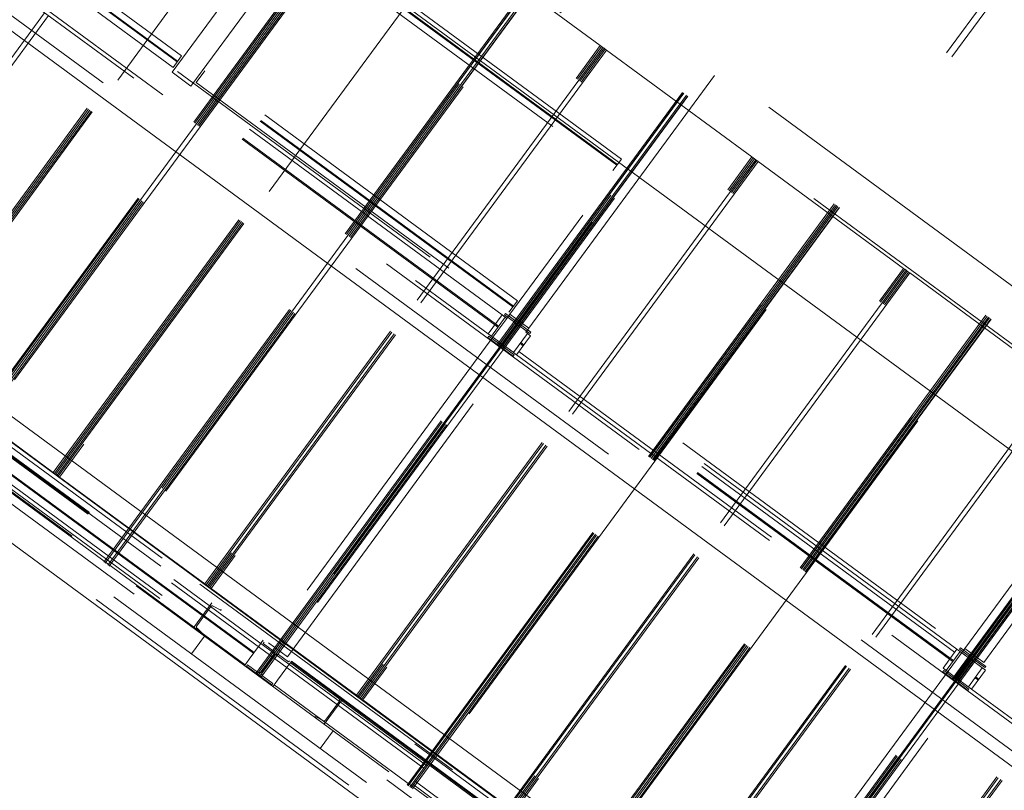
# Model space of a CAD drawing. Header units: metres. Extents: x 135583 to 135939, y 457896 to 458258.
# Tile 512 of 599: x 135673.25 to 135679.53, y 458147.81 to 458152.72. Entities that reach past the tile are written whole.
import ezdxf

# ---------------------------------------------------------------- set-up
doc = ezdxf.new("R2010")
doc.units = ezdxf.units.M
doc.linetypes.add('Hidden', pattern=[4, 2, -2])
doc.layers.add('NIEUWE INSTALLATIE', color=250, linetype='Continuous', lineweight=0)

msp = doc.modelspace()

# ---------------------------------------------------------------- linework, layer by layer
at = {"layer": 'NIEUWE INSTALLATIE', "linetype": 'Hidden'}
for p, q in [((135674.2245, 458152.3845), (135677.0961, 458156.293)), ((135674.2245, 458152.3845), (135677.0961, 458156.293)), ((135674.3627, 458152.0658), (135677.4415, 458156.2565)), ((135674.3627, 458152.0658), (135677.4415, 458156.2565)), ((135674.3695, 458152.0608), (135677.4483, 458156.2514)), ((135674.3695, 458152.0608), (135677.4483, 458156.2514)), ((135674.3707, 458152.0599), (135677.4495, 458156.2506)), ((135674.3707, 458152.0599), (135677.4495, 458156.2506)), ((135677.4576, 458156.2446), (135674.3788, 458152.054)), ((135677.4576, 458156.2446), (135674.3788, 458152.054)), ((135674.3869, 458152.0481), (135677.4656, 458156.2387)), ((135674.3869, 458152.0481), (135677.4656, 458156.2387)), ((135674.3949, 458152.0422), (135677.4737, 458156.2328)), ((135674.3949, 458152.0422), (135677.4737, 458156.2328)), ((135674.3961, 458152.0413), (135677.4749, 458156.2319)), ((135674.3961, 458152.0413), (135677.4749, 458156.2319)), ((135677.4817, 458156.2269), (135674.4029, 458152.0363)), ((135677.4817, 458156.2269), (135674.4029, 458152.0363)), ((135677.4817, 458156.2268), (135674.403, 458152.0362)), ((135677.4817, 458156.2268), (135674.403, 458152.0362)), ((135677.217, 458156.2042), (135674.3454, 458152.2957)), ((135677.217, 458156.2042), (135674.3454, 458152.2957)), ((135675.3298, 458151.3554), (135678.4085, 458155.546)), ((135675.3298, 458151.3554), (135678.4085, 458155.546)), ((135675.3366, 458151.3503), (135678.4154, 458155.5409)), ((135675.3366, 458151.3503), (135678.4154, 458155.5409)), ((135675.3378, 458151.3495), (135678.4165, 458155.5401)), ((135675.3378, 458151.3495), (135678.4165, 458155.5401)), ((135678.4246, 458155.5341), (135675.3459, 458151.3435)), ((135678.4246, 458155.5341), (135675.3459, 458151.3435)), ((135675.3539, 458151.3376), (135678.4327, 458155.5282)), ((135675.3539, 458151.3376), (135678.4327, 458155.5282)), ((135675.362, 458151.3317), (135678.4407, 458155.5223)), ((135675.362, 458151.3317), (135678.4407, 458155.5223)), ((135675.3632, 458151.3308), (135678.442, 458155.5214)), ((135675.3632, 458151.3308), (135678.442, 458155.5214)), ((135678.4488, 458155.5164), (135675.37, 458151.3258)), ((135678.4488, 458155.5164), (135675.37, 458151.3258)), ((135678.4488, 458155.5164), (135675.37, 458151.3258)), ((135678.4488, 458155.5164), (135675.37, 458151.3258)), ((135683.153, 458148.0275), (135673.7241, 458154.9547)), ((135683.153, 458148.0275), (135673.7241, 458154.9547)), ((135683.153, 458148.0275), (135673.7241, 458154.9547)), ((135683.153, 458148.0275), (135673.7241, 458154.9547)), ((135676.2968, 458150.6449), (135679.3756, 458154.8355)), ((135676.2968, 458150.6449), (135679.3756, 458154.8355)), ((135676.3037, 458150.6399), (135679.3824, 458154.8305)), ((135676.3037, 458150.6399), (135679.3824, 458154.8305)), ((135676.3048, 458150.639), (135679.3836, 458154.8296)), ((135676.3048, 458150.639), (135679.3836, 458154.8296)), ((135679.3917, 458154.8236), (135676.3129, 458150.633)), ((135679.3917, 458154.8236), (135676.3129, 458150.633)), ((135676.321, 458150.6271), (135679.3998, 458154.8177)), ((135676.321, 458150.6271), (135679.3998, 458154.8177)), ((135676.329, 458150.6212), (135679.4078, 458154.8118)), ((135676.329, 458150.6212), (135679.4078, 458154.8118)), ((135676.3303, 458150.6203), (135679.409, 458154.8109)), ((135676.3303, 458150.6203), (135679.409, 458154.8109)), ((135679.4158, 458154.8059), (135676.3371, 458150.6153)), ((135679.4159, 458154.8059), (135676.3371, 458150.6153)), ((135679.4158, 458154.8059), (135676.3371, 458150.6153)), ((135679.4159, 458154.8059), (135676.3371, 458150.6153)), ((135679.2123, 458154.6977), (135676.3795, 458150.8419)), ((135679.2123, 458154.6977), (135676.3795, 458150.8419)), ((135679.2699, 458154.6554), (135676.4371, 458150.7996)), ((135679.2699, 458154.6554), (135676.4371, 458150.7996)), ((135679.2756, 458154.6512), (135676.4428, 458150.7954)), ((135679.2756, 458154.6512), (135676.4428, 458150.7954)), ((135676.5004, 458150.7531), (135679.3332, 458154.6089)), ((135676.5004, 458150.7531), (135679.3332, 458154.6089)), ((135674.8084, 458154.5304), (135683.3306, 458148.2692)), ((135674.8084, 458154.5304), (135683.3306, 458148.2692)), ((135674.8084, 458154.5303), (135683.3306, 458148.2692)), ((135674.8084, 458154.5303), (135683.3306, 458148.2692)), ((135677.2639, 458149.9344), (135680.3426, 458154.125)), ((135677.2639, 458149.9344), (135680.3426, 458154.125)), ((135680.3495, 458154.12), (135677.2707, 458149.9294)), ((135680.3495, 458154.12), (135677.2707, 458149.9294)), ((135677.2719, 458149.9285), (135680.3507, 458154.1191)), ((135677.2719, 458149.9285), (135680.3507, 458154.1191)), ((135677.28, 458149.9225), (135680.3588, 458154.1132)), ((135677.28, 458149.9225), (135680.3588, 458154.1132)), ((135677.2881, 458149.9166), (135680.3668, 458154.1072)), ((135677.2881, 458149.9166), (135680.3668, 458154.1072)), ((135677.2961, 458149.9107), (135680.3749, 458154.1013)), ((135677.2961, 458149.9107), (135680.3749, 458154.1013)), ((135677.2973, 458149.9098), (135680.3761, 458154.1004)), ((135677.2973, 458149.9098), (135680.3761, 458154.1004)), ((135680.3829, 458154.0954), (135677.3041, 458149.9048)), ((135680.3829, 458154.0954), (135677.3041, 458149.9048)), ((135680.3829, 458154.0954), (135677.3042, 458149.9048)), ((135680.3829, 458154.0954), (135677.3042, 458149.9048)), ((135672.4996, 458150.5434), (135675.0219, 458153.9764)), ((135672.4996, 458150.5434), (135675.0219, 458153.9764)), ((135672.5077, 458150.5375), (135675.0299, 458153.9706)), ((135672.5077, 458150.5375), (135675.0299, 458153.9706)), ((135672.5158, 458150.5315), (135675.038, 458153.9646)), ((135672.5158, 458150.5315), (135675.038, 458153.9646)), ((135672.5238, 458150.5256), (135675.046, 458153.9587)), ((135672.5238, 458150.5256), (135675.046, 458153.9587)), ((135672.5319, 458150.5197), (135675.0541, 458153.9528)), ((135672.5319, 458150.5197), (135675.0541, 458153.9528)), ((135675.0621, 458153.9469), (135672.5399, 458150.5138)), ((135675.0621, 458153.9469), (135672.5399, 458150.5138)), ((135682.3184, 458146.4691), (135672.4865, 458153.6924)), ((135682.3184, 458146.4691), (135672.4865, 458153.6924)), ((135674.2856, 458152.4891), (135672.6943, 458153.6582)), ((135674.2856, 458152.4891), (135672.6943, 458153.6582)), ((135672.6405, 458153.5849), (135674.2318, 458152.4158)), ((135672.6405, 458153.5849), (135674.2318, 458152.4158)), ((135674.2571, 458152.4503), (135672.6658, 458153.6194)), ((135674.2571, 458152.4503), (135672.6658, 458153.6194)), ((135674.2603, 458152.4546), (135672.669, 458153.6237)), ((135674.2603, 458152.4546), (135672.669, 458153.6237)), ((135672.3681, 458153.5312), (135682.1999, 458146.308)), ((135672.3681, 458153.5312), (135682.1999, 458146.308)), ((135676.3298, 458150.8378), (135672.6431, 458153.5463)), ((135676.3298, 458150.8378), (135672.6431, 458153.5463)), ((135672.1724, 458153.5013), (135682.2299, 458146.1123)), ((135672.1724, 458153.5013), (135682.2299, 458146.1123)), ((135676.2832, 458150.7745), (135672.5966, 458153.483)), ((135676.2832, 458150.7745), (135672.5966, 458153.483)), ((135676.2875, 458150.7802), (135672.6008, 458153.4887)), ((135676.2875, 458150.7802), (135672.6008, 458153.4887)), ((135672.5543, 458153.4254), (135676.2409, 458150.7169)), ((135672.5543, 458153.4254), (135676.2409, 458150.7169)), ((135678.2309, 458149.2239), (135681.3097, 458153.4145)), ((135678.2309, 458149.2239), (135681.3097, 458153.4145)), ((135681.3165, 458153.4095), (135678.2378, 458149.2189)), ((135681.3165, 458153.4095), (135678.2378, 458149.2189)), ((135678.239, 458149.218), (135681.3177, 458153.4086)), ((135678.239, 458149.218), (135681.3177, 458153.4086)), ((135678.2471, 458149.2121), (135681.3258, 458153.4027)), ((135678.2471, 458149.2121), (135681.3258, 458153.4027)), ((135678.2551, 458149.2061), (135681.3339, 458153.3968)), ((135678.2551, 458149.2061), (135681.3339, 458153.3968)), ((135678.2632, 458149.2002), (135681.3419, 458153.3908)), ((135678.2632, 458149.2002), (135681.3419, 458153.3908)), ((135678.2644, 458149.1993), (135681.3432, 458153.3899)), ((135678.2644, 458149.1993), (135681.3432, 458153.3899)), ((135681.3499, 458153.385), (135678.2712, 458149.1943)), ((135681.3499, 458153.385), (135678.2712, 458149.1943)), ((135681.35, 458153.3849), (135678.2712, 458149.1943)), ((135681.35, 458153.3849), (135678.2712, 458149.1943)), ((135677.0903, 458151.8308), (135675.096, 458153.2959)), ((135677.0903, 458151.8308), (135675.096, 458153.2959)), ((135673.4667, 458149.8329), (135675.9889, 458153.266)), ((135673.4667, 458149.8329), (135675.9889, 458153.266)), ((135673.4747, 458149.827), (135675.9969, 458153.2601)), ((135673.4747, 458149.827), (135675.9969, 458153.2601)), ((135673.4828, 458149.821), (135676.005, 458153.2541)), ((135673.4828, 458149.821), (135676.005, 458153.2541)), ((135673.4909, 458149.8151), (135676.0131, 458153.2482)), ((135673.4909, 458149.8151), (135676.0131, 458153.2482)), ((135673.4989, 458149.8092), (135676.0211, 458153.2423)), ((135673.4989, 458149.8092), (135676.0211, 458153.2423)), ((135676.0292, 458153.2364), (135673.5069, 458149.8033)), ((135676.0292, 458153.2364), (135673.5069, 458149.8033)), ((135675.0422, 458153.2226), (135677.0364, 458151.7575)), ((135675.0422, 458153.2226), (135677.0364, 458151.7575)), ((135677.0618, 458151.792), (135675.0675, 458153.2571)), ((135677.0618, 458151.792), (135675.0675, 458153.2571)), ((135677.0649, 458151.7963), (135675.0707, 458153.2614)), ((135677.0649, 458151.7963), (135675.0707, 458153.2614)), ((135676.956, 458152.5555), (135676.0292, 458153.2364)), ((135676.956, 458152.5555), (135676.0292, 458153.2364)), ((135671.8562, 458150.681), (135673.3956, 458152.7763)), ((135671.8562, 458150.681), (135673.3956, 458152.7763)), ((135671.8631, 458150.676), (135673.4024, 458152.7713)), ((135671.8631, 458150.676), (135673.4024, 458152.7713)), ((135673.4117, 458152.7644), (135671.8724, 458150.6692)), ((135673.4117, 458152.7644), (135671.8724, 458150.6692)), ((135671.8804, 458150.6633), (135673.4198, 458152.7585)), ((135671.8804, 458150.6633), (135673.4198, 458152.7585)), ((135671.8897, 458150.6564), (135673.4291, 458152.7517)), ((135671.8897, 458150.6564), (135673.4291, 458152.7517)), ((135673.4359, 458152.7467), (135671.8965, 458150.6514)), ((135673.4359, 458152.7467), (135671.8965, 458150.6514)), ((135679.198, 458148.5134), (135682.2768, 458152.704)), ((135679.198, 458148.5134), (135682.2768, 458152.704)), ((135682.2836, 458152.699), (135679.2049, 458148.5084)), ((135682.2836, 458152.699), (135679.2049, 458148.5084)), ((135679.206, 458148.5075), (135682.2848, 458152.6981)), ((135679.206, 458148.5075), (135682.2848, 458152.6981)), ((135679.2141, 458148.5016), (135682.2929, 458152.6922)), ((135679.2141, 458148.5016), (135682.2929, 458152.6922)), ((135679.2222, 458148.4957), (135682.3009, 458152.6863)), ((135679.2222, 458148.4957), (135682.3009, 458152.6863)), ((135679.2302, 458148.4898), (135682.309, 458152.6804)), ((135679.2302, 458148.4898), (135682.309, 458152.6804)), ((135679.2315, 458148.4888), (135682.3102, 458152.6795)), ((135679.2315, 458148.4888), (135682.3102, 458152.6795)), ((135682.317, 458152.6745), (135679.2383, 458148.4839)), ((135682.317, 458152.6745), (135679.2383, 458148.4839)), ((135682.3171, 458152.6744), (135679.2383, 458148.4838)), ((135682.3171, 458152.6744), (135679.2383, 458148.4838)), ((135674.4338, 458149.1224), (135676.956, 458152.5555)), ((135674.4338, 458149.1224), (135676.956, 458152.5555)), ((135674.4418, 458149.1165), (135676.964, 458152.5496)), ((135674.4418, 458149.1165), (135676.964, 458152.5496)), ((135676.9721, 458152.5436), (135674.4499, 458149.1106)), ((135676.9721, 458152.5436), (135674.4499, 458149.1106)), ((135674.4579, 458149.1046), (135676.9802, 458152.5377)), ((135674.4579, 458149.1046), (135676.9802, 458152.5377)), ((135674.466, 458149.0987), (135676.9882, 458152.5318)), ((135674.466, 458149.0987), (135676.9882, 458152.5318)), ((135676.9962, 458152.5259), (135674.474, 458149.0928)), ((135676.9962, 458152.5259), (135674.474, 458149.0928)), ((135676.956, 458152.5554), (135676.964, 458152.5496)), ((135676.956, 458152.5554), (135676.964, 458152.5496)), ((135676.964, 458152.5496), (135676.9721, 458152.5436)), ((135676.964, 458152.5496), (135676.9721, 458152.5436)), ((135676.9721, 458152.5436), (135676.9802, 458152.5377)), ((135676.9721, 458152.5436), (135676.9802, 458152.5377)), ((135676.9802, 458152.5377), (135676.9882, 458152.5318)), ((135676.9802, 458152.5377), (135676.9882, 458152.5318)), ((135676.9882, 458152.5318), (135676.9962, 458152.5259)), ((135676.9882, 458152.5318), (135676.9962, 458152.5259)), ((135677.923, 458151.845), (135676.9962, 458152.5259)), ((135677.923, 458151.845), (135676.9962, 458152.5259)), ((135682.1135, 458152.5663), (135679.2807, 458148.7104)), ((135682.1135, 458152.5663), (135679.2807, 458148.7104)), ((135682.1711, 458152.524), (135679.3383, 458148.6681)), ((135682.1711, 458152.524), (135679.3383, 458148.6681)), ((135682.1768, 458152.5198), (135679.344, 458148.6639)), ((135682.1768, 458152.5198), (135679.344, 458148.6639)), ((135674.2856, 458152.4891), (135674.2318, 458152.4158)), ((135674.2856, 458152.4891), (135674.2318, 458152.4158)), ((135679.4016, 458148.6216), (135682.2344, 458152.4774)), ((135679.4016, 458148.6216), (135682.2344, 458152.4774)), ((135674.379, 458152.32), (135674.4329, 458152.3933)), ((135674.379, 458152.32), (135674.4329, 458152.3933)), ((135676.4272, 458150.9282), (135674.4329, 458152.3933)), ((135676.4272, 458150.9282), (135674.4329, 458152.3933)), ((135674.2245, 458152.3845), (135674.3454, 458152.2957)), ((135674.2245, 458152.3845), (135674.3454, 458152.2957)), ((135676.3987, 458150.8894), (135674.4044, 458152.3545)), ((135676.3987, 458150.8894), (135674.4044, 458152.3545)), ((135676.4018, 458150.8937), (135674.4075, 458152.3588)), ((135676.4018, 458150.8937), (135674.4075, 458152.3588)), ((135674.379, 458152.32), (135676.3733, 458150.8549)), ((135674.379, 458152.32), (135676.3733, 458150.8549)), ((135672.8233, 458149.9705), (135674.3627, 458152.0658)), ((135672.8233, 458149.9705), (135674.3627, 458152.0658)), ((135672.8301, 458149.9655), (135674.3695, 458152.0608)), ((135672.8301, 458149.9655), (135674.3695, 458152.0608)), ((135674.3788, 458152.054), (135672.8394, 458149.9587)), ((135674.3788, 458152.054), (135672.8394, 458149.9587)), ((135672.8475, 458149.9528), (135674.3868, 458152.048)), ((135672.8475, 458149.9528), (135674.3868, 458152.048)), ((135672.8568, 458149.946), (135674.3961, 458152.0412)), ((135672.8568, 458149.946), (135674.3961, 458152.0412)), ((135674.403, 458152.0362), (135672.8636, 458149.9409)), ((135674.403, 458152.0362), (135672.8636, 458149.9409)), ((135675.4008, 458148.4119), (135677.923, 458151.845)), ((135675.4008, 458148.4119), (135677.923, 458151.845)), ((135675.4088, 458148.406), (135677.9311, 458151.8391)), ((135675.4088, 458148.406), (135677.9311, 458151.8391)), ((135677.9392, 458151.8332), (135675.4169, 458148.4001)), ((135677.9392, 458151.8332), (135675.4169, 458148.4001)), ((135675.425, 458148.3942), (135677.9472, 458151.8272)), ((135675.425, 458148.3942), (135677.9472, 458151.8272)), ((135677.0903, 458151.8308), (135677.0364, 458151.7575)), ((135677.0903, 458151.8308), (135677.0364, 458151.7575)), ((135677.9231, 458151.845), (135677.9311, 458151.8391)), ((135677.9231, 458151.845), (135677.9311, 458151.8391)), ((135677.9311, 458151.8391), (135677.9392, 458151.8332)), ((135677.9311, 458151.8391), (135677.9392, 458151.8332)), ((135677.9392, 458151.8332), (135677.9472, 458151.8272)), ((135677.9392, 458151.8332), (135677.9472, 458151.8272)), ((135677.9472, 458151.8272), (135677.9553, 458151.8213)), ((135677.9472, 458151.8272), (135677.9553, 458151.8213)), ((135675.4331, 458148.3882), (135677.9553, 458151.8213)), ((135675.4331, 458148.3882), (135677.9553, 458151.8213)), ((135677.9633, 458151.8154), (135675.4411, 458148.3824)), ((135677.9633, 458151.8154), (135675.4411, 458148.3824)), ((135677.9553, 458151.8213), (135677.9632, 458151.8155)), ((135677.9553, 458151.8213), (135677.9632, 458151.8155)), ((135678.8901, 458151.1345), (135677.9633, 458151.8154)), ((135678.8901, 458151.1345), (135677.9633, 458151.8154)), ((135671.0129, 458151.5177), (135680.6836, 458144.4129)), ((135671.0129, 458151.5177), (135680.6836, 458144.4129)), ((135670.7723, 458151.4774), (135680.717, 458144.1712)), ((135670.7723, 458151.4774), (135680.717, 458144.1712)), ((135670.9981, 458151.4976), (135680.6688, 458144.3927)), ((135670.9981, 458151.4976), (135680.6688, 458144.3927)), ((135680.6003, 458144.4989), (135671.1013, 458151.4776)), ((135680.6003, 458144.4989), (135671.1013, 458151.4776)), ((135680.609, 458144.5496), (135671.1656, 458151.4874)), ((135680.609, 458144.5496), (135671.1656, 458151.4874)), ((135671.1782, 458151.4894), (135680.6071, 458144.5621)), ((135671.1782, 458151.4894), (135680.6071, 458144.5621)), ((135671.1782, 458151.4894), (135680.6071, 458144.5621)), ((135671.1782, 458151.4894), (135680.6071, 458144.5621)), ((135670.5172, 458151.3918), (135680.7076, 458143.9051)), ((135670.5172, 458151.3918), (135680.7076, 458143.9051)), ((135670.629, 458151.4089), (135680.6905, 458144.0169)), ((135670.629, 458151.4089), (135680.6905, 458144.0169)), ((135680.5948, 458144.292), (135670.9241, 458151.3968)), ((135680.5948, 458144.292), (135670.9241, 458151.3968)), ((135680.6096, 458144.3122), (135670.9389, 458151.417)), ((135680.6096, 458144.3122), (135670.9389, 458151.417)), ((135674.7443, 458148.6798), (135671.0577, 458151.3883)), ((135674.7443, 458148.6798), (135671.0577, 458151.3883)), ((135674.7443, 458148.6798), (135671.0577, 458151.3883)), ((135674.7443, 458148.6798), (135671.0577, 458151.3883)), ((135674.7476, 458148.6843), (135671.061, 458151.3928)), ((135674.7476, 458148.6843), (135671.061, 458151.3928)), ((135674.7476, 458148.6843), (135671.061, 458151.3928)), ((135674.7476, 458148.6843), (135671.061, 458151.3928)), ((135673.7904, 458149.2601), (135675.3297, 458151.3553)), ((135673.7904, 458149.2601), (135675.3297, 458151.3553)), ((135673.7972, 458149.255), (135675.3366, 458151.3503)), ((135673.7972, 458149.255), (135675.3366, 458151.3503)), ((135675.3458, 458151.3435), (135673.8065, 458149.2482)), ((135675.3458, 458151.3435), (135673.8065, 458149.2482)), ((135673.8146, 458149.2423), (135675.3539, 458151.3376)), ((135673.8146, 458149.2423), (135675.3539, 458151.3376)), ((135673.8238, 458149.2355), (135675.3632, 458151.3307)), ((135673.8238, 458149.2355), (135675.3632, 458151.3307)), ((135675.37, 458151.3257), (135673.8307, 458149.2304)), ((135675.37, 458151.3257), (135673.8307, 458149.2304)), ((135680.4295, 458144.3204), (135671.0006, 458151.2476)), ((135680.4295, 458144.3204), (135671.0006, 458151.2476)), ((135676.3679, 458147.7014), (135678.8901, 458151.1345)), ((135676.3679, 458147.7014), (135678.8901, 458151.1345)), ((135678.8901, 458151.1345), (135678.8981, 458151.1286)), ((135678.8901, 458151.1345), (135678.8981, 458151.1286)), ((135676.3759, 458147.6955), (135678.8981, 458151.1286)), ((135676.3759, 458147.6955), (135678.8981, 458151.1286)), ((135678.9062, 458151.1227), (135676.384, 458147.6896)), ((135678.9062, 458151.1227), (135676.384, 458147.6896)), ((135676.3921, 458147.6837), (135678.9143, 458151.1167)), ((135676.3921, 458147.6837), (135678.9143, 458151.1167)), ((135676.4001, 458147.6778), (135678.9223, 458151.1108)), ((135676.4001, 458147.6778), (135678.9223, 458151.1108)), ((135678.9303, 458151.1049), (135676.4081, 458147.6719)), ((135678.9303, 458151.1049), (135676.4081, 458147.6719)), ((135678.8981, 458151.1286), (135678.9062, 458151.1227)), ((135678.8981, 458151.1286), (135678.9062, 458151.1227)), ((135678.9062, 458151.1227), (135678.9143, 458151.1167)), ((135678.9062, 458151.1227), (135678.9143, 458151.1167)), ((135678.9143, 458151.1167), (135678.9223, 458151.1108)), ((135678.9143, 458151.1167), (135678.9223, 458151.1108)), ((135678.9223, 458151.1108), (135678.9303, 458151.105)), ((135678.9223, 458151.1108), (135678.9303, 458151.105)), ((135679.8572, 458150.424), (135678.9303, 458151.1049)), ((135679.8572, 458150.424), (135678.9303, 458151.1049)), ((135676.4272, 458150.9282), (135676.3733, 458150.8549)), ((135676.4272, 458150.9282), (135676.3733, 458150.8549)), ((135676.3298, 458150.8378), (135676.2409, 458150.7169)), ((135676.3298, 458150.8378), (135676.2409, 458150.7169)), ((135676.3499, 458150.823), (135676.2611, 458150.7021)), ((135676.3499, 458150.823), (135676.2611, 458150.7021)), ((135676.3601, 458150.8155), (135676.3298, 458150.8378)), ((135676.3601, 458150.8155), (135676.3298, 458150.8378)), ((135676.3518, 458150.8464), (135676.3459, 458150.8384)), ((135676.3518, 458150.8464), (135676.3459, 458150.8384)), ((135676.3459, 458150.8384), (135676.4094, 458150.7917)), ((135676.3459, 458150.8384), (135676.4094, 458150.7917)), ((135676.513, 458150.728), (135676.3518, 458150.8464)), ((135676.513, 458150.728), (135676.3518, 458150.8464)), ((135676.3601, 458150.8155), (135676.3795, 458150.8418)), ((135676.3601, 458150.8155), (135676.3795, 458150.8418)), ((135676.5004, 458150.7531), (135676.3795, 458150.8419)), ((135676.5004, 458150.7531), (135676.3795, 458150.8419)), ((135672.0821, 458150.7558), (135674.8016, 458148.7578)), ((135672.0821, 458150.7558), (135674.8016, 458148.7578)), ((135672.0856, 458150.7607), (135674.8052, 458148.7627)), ((135672.0856, 458150.7607), (135674.8052, 458148.7627)), ((135676.437, 458150.7995), (135674.8977, 458148.7043)), ((135676.437, 458150.7995), (135674.8977, 458148.7043)), ((135676.4428, 458150.7953), (135674.9034, 458148.7)), ((135676.4428, 458150.7953), (135674.9034, 458148.7)), ((135676.3601, 458150.8155), (135676.2713, 458150.6946)), ((135676.3601, 458150.8155), (135676.2713, 458150.6946)), ((135676.3034, 458150.7597), (135676.2833, 458150.7745)), ((135676.3034, 458150.7597), (135676.2833, 458150.7745)), ((135676.3076, 458150.7654), (135676.2875, 458150.7802)), ((135676.3076, 458150.7654), (135676.2875, 458150.7802)), ((135676.4132, 458150.7666), (135676.3339, 458150.6586)), ((135676.4132, 458150.7666), (135676.3339, 458150.6586)), ((135676.3391, 458150.6547), (135676.4185, 458150.7627)), ((135676.3391, 458150.6547), (135676.4185, 458150.7627)), ((135676.4436, 458150.7666), (135676.5071, 458150.72)), ((135676.4436, 458150.7666), (135676.5071, 458150.72)), ((135672.0779, 458150.7502), (135674.7975, 458148.7522)), ((135672.0779, 458150.7502), (135674.7975, 458148.7522)), ((135676.2713, 458150.6946), (135674.8401, 458148.7466)), ((135676.2713, 458150.6946), (135674.8401, 458148.7466)), ((135674.961, 458148.6577), (135676.481, 458150.7267)), ((135674.961, 458148.6577), (135676.481, 458150.7267)), ((135676.2453, 458150.7014), (135676.2393, 458150.6933)), ((135676.2453, 458150.7014), (135676.2393, 458150.6933)), ((135676.2393, 458150.6933), (135676.4005, 458150.5749)), ((135676.2393, 458150.6933), (135676.4005, 458150.5749)), ((135676.241, 458150.7169), (135676.2713, 458150.6946)), ((135676.241, 458150.7169), (135676.2713, 458150.6946)), ((135676.3087, 458150.6547), (135676.2453, 458150.7014)), ((135676.3087, 458150.6547), (135676.2453, 458150.7014)), ((135676.2713, 458150.6946), (135676.3922, 458150.6058)), ((135676.2713, 458150.6946), (135676.3922, 458150.6058)), ((135676.4024, 458150.5983), (135676.4913, 458150.7192)), ((135676.4024, 458150.5983), (135676.4913, 458150.7192)), ((135676.4226, 458150.5835), (135676.5114, 458150.7044)), ((135676.4226, 458150.5835), (135676.5114, 458150.7044)), ((135676.5004, 458150.753), (135676.481, 458150.7267)), ((135676.5004, 458150.753), (135676.481, 458150.7267)), ((135676.481, 458150.7267), (135676.5114, 458150.7044)), ((135676.481, 458150.7267), (135676.5114, 458150.7044)), ((135676.5071, 458150.72), (135676.513, 458150.728)), ((135676.5071, 458150.72), (135676.513, 458150.728)), ((135679.2309, 458148.7064), (135676.5114, 458150.7044)), ((135679.2309, 458148.7064), (135676.5114, 458150.7044)), ((135674.7574, 458148.5496), (135676.2968, 458150.6448)), ((135674.7574, 458148.5496), (135676.2968, 458150.6448)), ((135674.7643, 458148.5445), (135676.3036, 458150.6398)), ((135674.7643, 458148.5445), (135676.3036, 458150.6398)), ((135674.7736, 458148.5377), (135676.3129, 458150.633)), ((135674.7736, 458148.5377), (135676.3129, 458150.633)), ((135676.4649, 458150.6411), (135676.4447, 458150.6559)), ((135676.4649, 458150.6411), (135676.4447, 458150.6559)), ((135676.4691, 458150.6468), (135676.449, 458150.6616)), ((135676.4691, 458150.6468), (135676.449, 458150.6616)), ((135679.1844, 458148.6431), (135676.4649, 458150.6411)), ((135679.1844, 458148.6431), (135676.4649, 458150.6411)), ((135679.1849, 458148.6437), (135676.4653, 458150.6417)), ((135679.1849, 458148.6437), (135676.4653, 458150.6417)), ((135679.1882, 458148.6482), (135676.4687, 458150.6462)), ((135679.1882, 458148.6482), (135676.4687, 458150.6462)), ((135679.1886, 458148.6488), (135676.4691, 458150.6468)), ((135679.1886, 458148.6488), (135676.4691, 458150.6468)), ((135679.2161, 458148.6862), (135676.4966, 458150.6842)), ((135679.2161, 458148.6862), (135676.4966, 458150.6842)), ((135674.6903, 458148.6063), (135671.9708, 458150.6043)), ((135674.6903, 458148.6063), (135671.9708, 458150.6043)), ((135671.9749, 458150.61), (135674.6945, 458148.612)), ((135671.9749, 458150.61), (135674.6945, 458148.612)), ((135674.7816, 458148.5318), (135676.321, 458150.6271)), ((135674.7816, 458148.5318), (135676.321, 458150.6271)), ((135674.7909, 458148.525), (135676.3302, 458150.6203)), ((135674.7909, 458148.525), (135676.3302, 458150.6203)), ((135676.3371, 458150.6152), (135674.7977, 458148.52)), ((135676.3371, 458150.6152), (135674.7977, 458148.52)), ((135676.4064, 458150.583), (135676.343, 458150.6296)), ((135676.4064, 458150.583), (135676.343, 458150.6296)), ((135676.4226, 458150.5835), (135676.3922, 458150.6058)), ((135676.4226, 458150.5835), (135676.3922, 458150.6058)), ((135676.4005, 458150.5749), (135676.4064, 458150.583)), ((135676.4005, 458150.5749), (135676.4064, 458150.583)), ((135676.4226, 458150.5835), (135679.1421, 458148.5855)), ((135676.4226, 458150.5835), (135679.1421, 458148.5855)), ((135676.4374, 458150.6036), (135679.1569, 458148.6056)), ((135676.4374, 458150.6036), (135679.1569, 458148.6056)), ((135672.5399, 458150.5138), (135673.4667, 458149.8329)), ((135672.5399, 458150.5138), (135673.4667, 458149.8329)), ((135677.335, 458146.9909), (135679.8572, 458150.424)), ((135677.335, 458146.9909), (135679.8572, 458150.424)), ((135677.343, 458146.9851), (135679.8652, 458150.4181)), ((135677.343, 458146.9851), (135679.8652, 458150.4181)), ((135679.8733, 458150.4122), (135677.3511, 458146.9791)), ((135679.8733, 458150.4122), (135677.3511, 458146.9791)), ((135677.3591, 458146.9732), (135679.8814, 458150.4063)), ((135677.3591, 458146.9732), (135679.8814, 458150.4063)), ((135677.3672, 458146.9673), (135679.8894, 458150.4004)), ((135677.3672, 458146.9673), (135679.8894, 458150.4004)), ((135679.8974, 458150.3945), (135677.3752, 458146.9614)), ((135679.8974, 458150.3945), (135677.3752, 458146.9614)), ((135675.7245, 458147.8391), (135677.2639, 458149.9344)), ((135675.7245, 458147.8391), (135677.2639, 458149.9344)), ((135675.7313, 458147.8341), (135677.2707, 458149.9293)), ((135675.7313, 458147.8341), (135677.2707, 458149.9293)), ((135675.7406, 458147.8272), (135677.28, 458149.9225)), ((135675.7406, 458147.8272), (135677.28, 458149.9225)), ((135675.7487, 458147.8213), (135677.288, 458149.9166)), ((135675.7487, 458147.8213), (135677.288, 458149.9166)), ((135675.758, 458147.8145), (135677.2973, 458149.9098)), ((135675.758, 458147.8145), (135677.2973, 458149.9098)), ((135677.3041, 458149.9047), (135675.7648, 458147.8095)), ((135677.3041, 458149.9047), (135675.7648, 458147.8095)), ((135673.4747, 458149.827), (135673.4667, 458149.8329)), ((135673.4747, 458149.827), (135673.4667, 458149.8329)), ((135673.4828, 458149.821), (135673.4747, 458149.827)), ((135673.4828, 458149.821), (135673.4747, 458149.827)), ((135673.4909, 458149.8151), (135673.4828, 458149.821)), ((135673.4909, 458149.8151), (135673.4828, 458149.821)), ((135673.4989, 458149.8092), (135673.4909, 458149.8151)), ((135673.4989, 458149.8092), (135673.4909, 458149.8151)), ((135673.5069, 458149.8033), (135673.4989, 458149.8092)), ((135673.5069, 458149.8033), (135673.4989, 458149.8092)), ((135673.5069, 458149.8033), (135674.4338, 458149.1224)), ((135673.5069, 458149.8033), (135674.4338, 458149.1224)), ((135678.302, 458146.2805), (135680.8242, 458149.7135)), ((135678.302, 458146.2805), (135680.8242, 458149.7135)), ((135678.31, 458146.2746), (135680.8323, 458149.7077)), ((135678.31, 458146.2746), (135680.8323, 458149.7077)), ((135680.8404, 458149.7017), (135678.3181, 458146.2686)), ((135680.8404, 458149.7017), (135678.3181, 458146.2686)), ((135678.3262, 458146.2627), (135680.8484, 458149.6958)), ((135678.3262, 458146.2627), (135680.8484, 458149.6958)), ((135678.3342, 458146.2568), (135680.8565, 458149.6899)), ((135678.3342, 458146.2568), (135680.8565, 458149.6899)), ((135680.8645, 458149.684), (135678.3423, 458146.2509)), ((135680.8645, 458149.684), (135678.3423, 458146.2509)), ((135676.6916, 458147.1286), (135678.2309, 458149.2239)), ((135676.6916, 458147.1286), (135678.2309, 458149.2239)), ((135676.6984, 458147.1236), (135678.2378, 458149.2188)), ((135676.6984, 458147.1236), (135678.2378, 458149.2188)), ((135676.7077, 458147.1168), (135678.247, 458149.212)), ((135676.7077, 458147.1168), (135678.247, 458149.212)), ((135676.7157, 458147.1108), (135678.2551, 458149.2061)), ((135676.7157, 458147.1108), (135678.2551, 458149.2061)), ((135676.725, 458147.104), (135678.2644, 458149.1993)), ((135676.725, 458147.104), (135678.2644, 458149.1993)), ((135678.2712, 458149.1943), (135676.7319, 458147.099)), ((135678.2712, 458149.1943), (135676.7319, 458147.099)), ((135674.4418, 458149.1165), (135674.4338, 458149.1224)), ((135674.4418, 458149.1165), (135674.4338, 458149.1224)), ((135674.4499, 458149.1106), (135674.4418, 458149.1165)), ((135674.4499, 458149.1106), (135674.4418, 458149.1165)), ((135674.4579, 458149.1046), (135674.4499, 458149.1106)), ((135674.4579, 458149.1046), (135674.4499, 458149.1106)), ((135674.466, 458149.0987), (135674.4579, 458149.1046)), ((135674.466, 458149.0987), (135674.4579, 458149.1046)), ((135674.474, 458149.0929), (135674.466, 458149.0987)), ((135674.474, 458149.0929), (135674.466, 458149.0987)), ((135674.474, 458149.0928), (135675.4008, 458148.4119)), ((135674.474, 458149.0928), (135675.4008, 458148.4119)), ((135674.479, 458149.0023), (135674.3605, 458148.8412)), ((135674.479, 458149.0023), (135674.3605, 458148.8412)), ((135674.3819, 458148.8559), (135674.4713, 458148.9776)), ((135674.3819, 458148.8559), (135674.4713, 458148.9776)), ((135674.4874, 458148.98), (135674.531, 458148.9567)), ((135674.4874, 458148.98), (135674.531, 458148.9567)), ((135674.4197, 458148.8051), (135674.3844, 458148.8398)), ((135674.4197, 458148.8051), (135674.3844, 458148.8398)), ((135674.3483, 458148.6764), (135674.4312, 458148.7892)), ((135674.3483, 458148.6764), (135674.4312, 458148.7892)), ((135674.7975, 458148.7522), (135674.7907, 458148.7429)), ((135674.7975, 458148.7522), (135674.7907, 458148.7429)), ((135674.7966, 458148.751), (135674.7975, 458148.7522)), ((135674.7966, 458148.751), (135674.7975, 458148.7522)), ((135674.8016, 458148.7578), (135674.7975, 458148.7522)), ((135674.8016, 458148.7578), (135674.7975, 458148.7522)), ((135674.8052, 458148.7627), (135674.8016, 458148.7578)), ((135674.8052, 458148.7627), (135674.8016, 458148.7578)), ((135674.8125, 458148.7511), (135674.8065, 458148.7431)), ((135674.8125, 458148.7511), (135674.8065, 458148.7431)), ((135674.961, 458148.6577), (135674.8401, 458148.7466)), ((135674.961, 458148.6577), (135674.8401, 458148.7466)), ((135674.7756, 458148.7224), (135674.7164, 458148.6418)), ((135674.7756, 458148.7224), (135674.7164, 458148.6418)), ((135674.7907, 458148.7429), (135674.7756, 458148.7224)), ((135674.7907, 458148.7429), (135674.7756, 458148.7224)), ((135674.8065, 458148.7431), (135674.87, 458148.6964)), ((135674.8065, 458148.7431), (135674.87, 458148.6964)), ((135679.2807, 458148.7104), (135677.7413, 458146.6151)), ((135679.2807, 458148.7104), (135677.7413, 458146.6151)), ((135679.2309, 458148.7064), (135679.1421, 458148.5855)), ((135679.2309, 458148.7064), (135679.1421, 458148.5855)), ((135679.2511, 458148.6916), (135679.1623, 458148.5707)), ((135679.2511, 458148.6916), (135679.1623, 458148.5707)), ((135679.231, 458148.7063), (135679.3115, 458148.6472)), ((135679.231, 458148.7063), (135679.3115, 458148.6472)), ((135679.253, 458148.715), (135679.2471, 458148.7069)), ((135679.253, 458148.715), (135679.2471, 458148.7069)), ((135679.2471, 458148.7069), (135679.3106, 458148.6603)), ((135679.2471, 458148.7069), (135679.3106, 458148.6603)), ((135679.4142, 458148.5966), (135679.253, 458148.715)), ((135679.4142, 458148.5966), (135679.253, 458148.715)), ((135679.4016, 458148.6216), (135679.2807, 458148.7104)), ((135679.4016, 458148.6216), (135679.2807, 458148.7104)), ((135674.7013, 458148.6212), (135674.6945, 458148.612)), ((135674.7013, 458148.6212), (135674.6945, 458148.612)), ((135674.7163, 458148.6417), (135674.7013, 458148.6212)), ((135674.7163, 458148.6417), (135674.7013, 458148.6212)), ((135674.8738, 458148.6713), (135674.7945, 458148.5633)), ((135674.8738, 458148.6713), (135674.7945, 458148.5633)), ((135674.7997, 458148.5594), (135674.8791, 458148.6674)), ((135674.7997, 458148.5594), (135674.8791, 458148.6674)), ((135674.9042, 458148.6713), (135674.9677, 458148.6246)), ((135674.9042, 458148.6713), (135674.9677, 458148.6246)), ((135674.9677, 458148.6246), (135674.9736, 458148.6327)), ((135674.9677, 458148.6246), (135674.9736, 458148.6327)), ((135674.9791, 458148.6187), (135674.9833, 458148.6244)), ((135674.9791, 458148.6187), (135674.9833, 458148.6244)), ((135674.9833, 458148.6244), (135674.9868, 458148.6292)), ((135674.9833, 458148.6244), (135674.9868, 458148.6292)), ((135674.985, 458148.6268), (135674.9833, 458148.6244)), ((135674.985, 458148.6268), (135674.9833, 458148.6244)), ((135674.9833, 458148.6244), (135677.7028, 458146.6264)), ((135674.9833, 458148.6244), (135677.7028, 458146.6264)), ((135674.9868, 458148.6292), (135677.7064, 458146.6312)), ((135674.9868, 458148.6292), (135677.7064, 458146.6312)), ((135679.3382, 458148.6681), (135677.7989, 458146.5728)), ((135679.3382, 458148.6681), (135677.7989, 458146.5728)), ((135679.3382, 458148.6681), (135677.7989, 458146.5728)), ((135679.344, 458148.6639), (135677.8046, 458146.5686)), ((135679.344, 458148.6639), (135677.8046, 458146.5686)), ((135679.344, 458148.6639), (135677.8046, 458146.5686)), ((135677.8622, 458146.5263), (135679.4015, 458148.6216)), ((135677.8622, 458146.5263), (135679.4015, 458148.6216)), ((135679.2046, 458148.6283), (135679.1845, 458148.643)), ((135679.2046, 458148.6283), (135679.1845, 458148.643)), ((135679.2088, 458148.634), (135679.1887, 458148.6488)), ((135679.2088, 458148.634), (135679.1887, 458148.6488)), ((135679.2227, 458148.5263), (135679.3115, 458148.6472)), ((135679.2227, 458148.5263), (135679.3115, 458148.6472)), ((135679.3144, 458148.6351), (135679.2351, 458148.5271)), ((135679.3144, 458148.6351), (135679.2351, 458148.5271)), ((135679.2403, 458148.5233), (135679.3197, 458148.6313)), ((135679.2403, 458148.5233), (135679.3197, 458148.6313)), ((135679.332, 458148.6321), (135679.2432, 458148.5113)), ((135679.332, 458148.6321), (135679.2432, 458148.5113)), ((135679.3116, 458148.6471), (135679.332, 458148.6322)), ((135679.3116, 458148.6471), (135679.332, 458148.6322)), ((135679.4126, 458148.573), (135679.332, 458148.6321)), ((135679.4126, 458148.573), (135679.332, 458148.6321)), ((135679.3448, 458148.6351), (135679.4083, 458148.5885)), ((135679.3448, 458148.6351), (135679.4083, 458148.5885)), ((135674.6903, 458148.6063), (135674.6868, 458148.6015)), ((135674.6903, 458148.6063), (135674.6868, 458148.6015)), ((135674.6945, 458148.612), (135674.6903, 458148.6063)), ((135674.6945, 458148.612), (135674.6903, 458148.6063)), ((135674.6945, 458148.612), (135674.6954, 458148.6132)), ((135674.6945, 458148.612), (135674.6954, 458148.6132)), ((135674.7059, 458148.6061), (135674.7, 458148.598)), ((135674.7059, 458148.6061), (135674.7, 458148.598)), ((135674.7, 458148.598), (135674.8611, 458148.4796)), ((135674.7, 458148.598), (135674.8611, 458148.4796)), ((135674.7693, 458148.5594), (135674.7059, 458148.6061)), ((135674.7693, 458148.5594), (135674.7059, 458148.6061)), ((135674.898, 458148.5083), (135674.9572, 458148.5889)), ((135674.898, 458148.5083), (135674.9572, 458148.5889)), ((135674.9572, 458148.589), (135674.9723, 458148.6095)), ((135674.9572, 458148.589), (135674.9723, 458148.6095)), ((135674.9723, 458148.6095), (135674.9791, 458148.6187)), ((135674.9723, 458148.6095), (135674.9791, 458148.6187)), ((135674.9791, 458148.6187), (135674.9782, 458148.6175)), ((135674.9791, 458148.6187), (135674.9782, 458148.6175)), ((135674.9791, 458148.6187), (135677.6987, 458146.6207)), ((135674.9791, 458148.6187), (135677.6987, 458146.6207)), ((135679.1465, 458148.5699), (135679.1405, 458148.5619)), ((135679.1465, 458148.5699), (135679.1405, 458148.5619)), ((135679.1405, 458148.5619), (135679.3017, 458148.4434)), ((135679.1405, 458148.5619), (135679.3017, 458148.4434)), ((135679.2227, 458148.5263), (135679.1422, 458148.5855)), ((135679.2227, 458148.5263), (135679.1422, 458148.5855)), ((135679.2099, 458148.5233), (135679.1465, 458148.5699)), ((135679.2099, 458148.5233), (135679.1465, 458148.5699)), ((135679.3036, 458148.4668), (135679.3924, 458148.5877)), ((135679.3036, 458148.4668), (135679.3924, 458148.5877)), ((135679.3238, 458148.452), (135679.4126, 458148.5729)), ((135679.3238, 458148.452), (135679.4126, 458148.5729)), ((135679.4083, 458148.5885), (135679.4142, 458148.5966)), ((135679.4083, 458148.5885), (135679.4142, 458148.5966)), ((135682.1321, 458146.5749), (135679.4126, 458148.5729)), ((135682.1321, 458146.5749), (135679.4126, 458148.5729)), ((135674.8671, 458148.4876), (135674.8036, 458148.5343)), ((135674.8671, 458148.4876), (135674.8036, 458148.5343)), ((135674.8829, 458148.4878), (135674.898, 458148.5083)), ((135674.8829, 458148.4878), (135674.898, 458148.5083)), ((135677.6455, 458146.5484), (135674.926, 458148.5464)), ((135677.6455, 458146.5484), (135674.926, 458148.5464)), ((135677.6455, 458146.5484), (135674.926, 458148.5464)), ((135677.6488, 458146.5529), (135674.9293, 458148.5509)), ((135677.6488, 458146.5529), (135674.9293, 458148.5509)), ((135677.6488, 458146.5529), (135674.9293, 458148.5509)), ((135677.6586, 458146.4181), (135679.198, 458148.5134)), ((135677.6586, 458146.4181), (135679.198, 458148.5134)), ((135677.6655, 458146.4131), (135679.2048, 458148.5084)), ((135677.6655, 458146.4131), (135679.2048, 458148.5084)), ((135677.6747, 458146.4063), (135679.2141, 458148.5015)), ((135677.6747, 458146.4063), (135679.2141, 458148.5015)), ((135677.6828, 458146.4004), (135679.2222, 458148.4956)), ((135677.6828, 458146.4004), (135679.2222, 458148.4956)), ((135679.2228, 458148.5263), (135679.2432, 458148.5113)), ((135679.2228, 458148.5263), (135679.2432, 458148.5113)), ((135679.2432, 458148.5113), (135679.3237, 458148.4521)), ((135679.2432, 458148.5113), (135679.3237, 458148.4521)), ((135679.3076, 458148.4515), (135679.2442, 458148.4981)), ((135679.3076, 458148.4515), (135679.2442, 458148.4981)), ((135679.366, 458148.5097), (135679.3459, 458148.5244)), ((135679.366, 458148.5097), (135679.3459, 458148.5244)), ((135679.3703, 458148.5154), (135679.3501, 458148.5301)), ((135679.3703, 458148.5154), (135679.3501, 458148.5301)), ((135682.0856, 458146.5116), (135679.3661, 458148.5096)), ((135682.0856, 458146.5116), (135679.3661, 458148.5096)), ((135682.0898, 458146.5173), (135679.3703, 458148.5153)), ((135682.0898, 458146.5173), (135679.3703, 458148.5153)), ((135674.8611, 458148.4796), (135674.8671, 458148.4876)), ((135674.8611, 458148.4796), (135674.8671, 458148.4876)), ((135674.8684, 458148.468), (135674.872, 458148.4729)), ((135674.8684, 458148.468), (135674.872, 458148.4729)), ((135674.872, 458148.4729), (135674.8702, 458148.4705)), ((135674.872, 458148.4729), (135674.8702, 458148.4705)), ((135674.872, 458148.4729), (135674.8761, 458148.4785)), ((135674.872, 458148.4729), (135674.8761, 458148.4785)), ((135677.5915, 458146.4749), (135674.872, 458148.4729)), ((135677.5915, 458146.4749), (135674.872, 458148.4729)), ((135674.8761, 458148.4785), (135674.8829, 458148.4878)), ((135674.8761, 458148.4785), (135674.8829, 458148.4878)), ((135674.877, 458148.4797), (135674.8761, 458148.4785)), ((135674.877, 458148.4797), (135674.8761, 458148.4785)), ((135674.8761, 458148.4785), (135677.5957, 458146.4805)), ((135674.8761, 458148.4785), (135677.5957, 458146.4805)), ((135677.6921, 458146.3935), (135679.2314, 458148.4888)), ((135677.6921, 458146.3935), (135679.2314, 458148.4888)), ((135679.2383, 458148.4838), (135677.6989, 458146.3885)), ((135679.2383, 458148.4838), (135677.6989, 458146.3885)), ((135679.3017, 458148.4434), (135679.3076, 458148.4515)), ((135679.3017, 458148.4434), (135679.3076, 458148.4515)), ((135679.3238, 458148.452), (135682.0433, 458146.454)), ((135679.3238, 458148.452), (135682.0433, 458146.454)), ((135675.1946, 458148.2284), (135675.313, 458148.3895)), ((135675.1946, 458148.2284), (135675.313, 458148.3895)), ((135675.2917, 458148.3748), (135675.2023, 458148.2531)), ((135675.2917, 458148.3748), (135675.2023, 458148.2531)), ((135675.2539, 458148.4256), (135675.2892, 458148.3909)), ((135675.2539, 458148.4256), (135675.2892, 458148.3909)), ((135675.4088, 458148.406), (135675.4009, 458148.4119)), ((135675.4088, 458148.406), (135675.4009, 458148.4119)), ((135675.4169, 458148.4001), (135675.4088, 458148.406)), ((135675.4169, 458148.4001), (135675.4088, 458148.406)), ((135675.425, 458148.3942), (135675.4169, 458148.4001)), ((135675.425, 458148.3942), (135675.4169, 458148.4001)), ((135675.4331, 458148.3882), (135675.425, 458148.3942)), ((135675.4331, 458148.3882), (135675.425, 458148.3942)), ((135675.441, 458148.3824), (135675.4331, 458148.3882)), ((135675.441, 458148.3824), (135675.4331, 458148.3882)), ((135675.4411, 458148.3824), (135676.3679, 458147.7014)), ((135675.4411, 458148.3824), (135676.3679, 458147.7014)), ((135675.1862, 458148.2507), (135675.1426, 458148.2741)), ((135675.1862, 458148.2507), (135675.1426, 458148.2741)), ((135675.2531, 458148.1854), (135675.1702, 458148.0726)), ((135675.2531, 458148.1854), (135675.1702, 458148.0726))]:
    msp.add_line(p, q, dxfattribs=at)
at = {"layer": 'NIEUWE INSTALLATIE'}
for p, q in [((135673.5194, 458154.4226), (135682.7065, 458147.673)), ((135673.5194, 458154.4226), (135682.7065, 458147.673)), ((135672.0606, 458153.4842), (135682.247, 458146.0004)), ((135680.575, 458144.7718), (135671.3879, 458151.5214)), ((135680.575, 458144.7718), (135671.3879, 458151.5214)), ((135680.6037, 458144.5845), (135671.2006, 458151.4928)), ((135680.714, 458143.8632), (135670.4793, 458151.3825))]:
    msp.add_line(p, q, dxfattribs=at)
at = {"layer": 'NIEUWE INSTALLATIE', "linetype": 'Hidden'}
for centre, major_axis, start_param, end_param in [((135676.3987, 458150.7772), (-0.0154, -0.0093), 1.963495, 3.534292), ((135676.3987, 458150.7772), (-0.0154, -0.0093), 1.963495, 3.534292), ((135676.433, 458150.7521), (-0.0043, -0.0175), 2.748894, 4.31969), ((135676.433, 458150.7521), (-0.0043, -0.0175), 2.748894, 4.31969), ((135676.3194, 458150.6692), (-0.0128, -0.0126), 0.160875, 1.731672), ((135676.3194, 458150.6692), (-0.0128, -0.0126), 0.160875, 1.731672), ((135676.3536, 458150.6441), (-0.0179, 0.0014), 5.729611, 7.300407), ((135676.3536, 458150.6441), (-0.0179, 0.0014), 5.729611, 7.300407), ((135674.4806, 458148.9708), (0.0036, 0.0109), 5.966373, 7.537169), ((135674.4806, 458148.9708), (0.0036, 0.0109), 5.966373, 7.537169), ((135674.5346, 458148.9615), (0.0013, 0.00586), 2.726083, 4.296879), ((135674.5346, 458148.9615), (0.0013, 0.00586), 2.726083, 4.296879), ((135674.3912, 458148.8491), (-0.00741, 0.00879), 0.236762, 1.807559), ((135674.3912, 458148.8491), (-0.00741, 0.00879), 0.236762, 1.807559), ((135674.4161, 458148.8003), (0.00591, 0.00104), 5.474976, 7.045773), ((135674.4161, 458148.8003), (0.00591, 0.00104), 5.474976, 7.045773), ((135674.8593, 458148.6819), (-0.0154, -0.0093), 1.963495, 3.534292), ((135674.8593, 458148.6819), (-0.0154, -0.0093), 1.963495, 3.534292), ((135674.8936, 458148.6568), (-0.0043, -0.0175), 2.748894, 4.31969), ((135674.8936, 458148.6568), (-0.0043, -0.0175), 2.748894, 4.31969), ((135679.2999, 458148.6458), (-0.0154, -0.0093), 1.963495, 3.534292), ((135679.2999, 458148.6458), (-0.0154, -0.0093), 1.963495, 3.534292), ((135679.3342, 458148.6206), (-0.0043, -0.0175), 2.748894, 4.31969), ((135679.3342, 458148.6206), (-0.0043, -0.0175), 2.748894, 4.31969), ((135674.78, 458148.5739), (-0.0128, -0.0126), 0.160875, 1.731672), ((135674.78, 458148.5739), (-0.0128, -0.0126), 0.160875, 1.731672), ((135674.8142, 458148.5488), (-0.0179, 0.0014), 5.729611, 7.300407), ((135674.8142, 458148.5488), (-0.0179, 0.0014), 5.729611, 7.300407), ((135679.2206, 458148.5378), (-0.0158, 0.0087), 1.440091, 2.4869), ((135679.2206, 458148.5378), (-0.0158, 0.0087), 1.440091, 2.4869), ((135679.2206, 458148.5378), (-0.0128, -0.0126), 1.208073, 1.731672), ((135679.2206, 458148.5378), (-0.0128, -0.0126), 1.208073, 1.731672), ((135679.2548, 458148.5126), (-0.0179, 0.0014), 5.729611, 7.300407), ((135679.2548, 458148.5126), (-0.0179, 0.0014), 5.729611, 7.300407), ((135675.2574, 458148.4304), (-0.00455, 0.00391), 0.075887, 1.646683), ((135675.2574, 458148.4304), (-0.00455, 0.00391), 0.075887, 1.646683), ((135675.2824, 458148.3816), (0.0036, 0.0109), 4.395577, 5.966373), ((135675.2824, 458148.3816), (0.0036, 0.0109), 4.395577, 5.966373), ((135675.139, 458148.2692), (-0.00088, 0.00594), 5.502726, 7.073522), ((135675.139, 458148.2692), (-0.00088, 0.00594), 5.502726, 7.073522), ((135675.193, 458148.26), (-0.0109, 0.0036), 1.253984, 2.82478), ((135675.193, 458148.26), (-0.0109, 0.0036), 1.253984, 2.82478)]:
    msp.add_ellipse(centre, major_axis=major_axis, ratio=1, start_param=start_param, end_param=end_param, dxfattribs=at)

doc.saveas('drawing.dxf')
